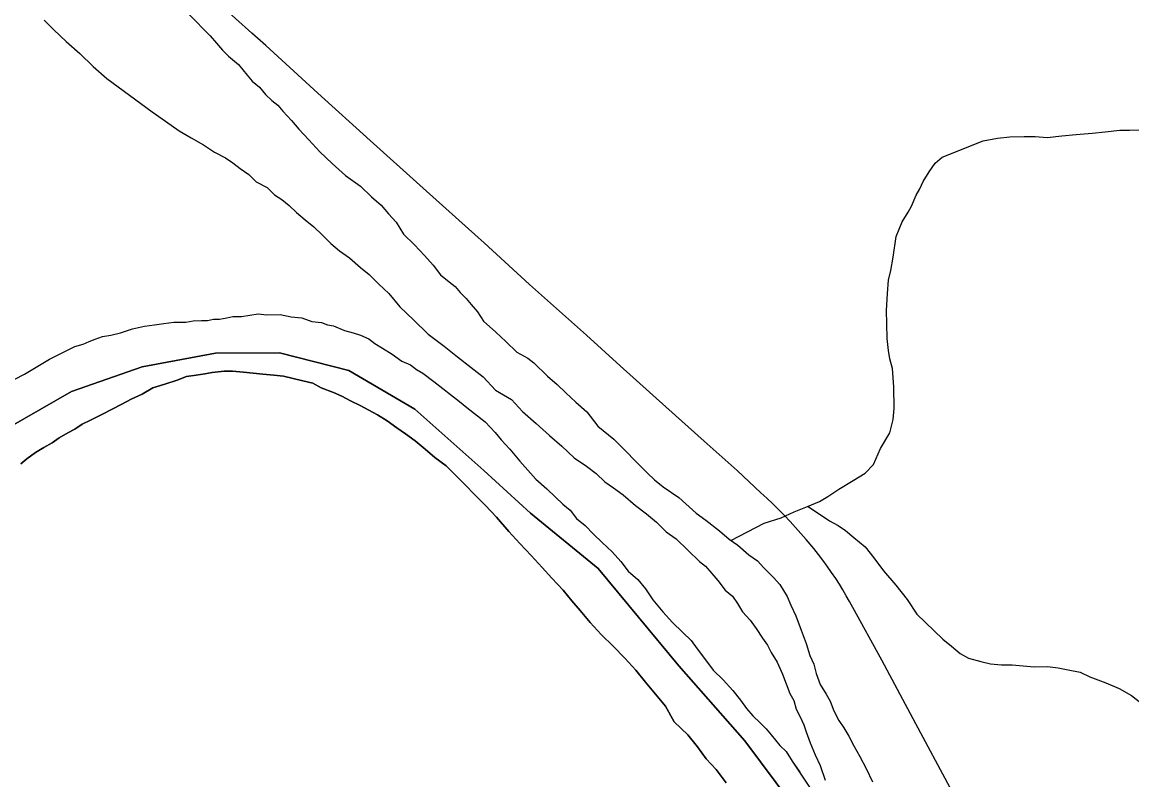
# Model space of a CAD drawing. Extents: x -59 to 82, y -3 to 49.
# Drawn here: x -10.0049 to -9.6563, y 29.2972 to 29.5353 of the extents above; entities that cross this region are included whole.
import ezdxf

# ---------------------------------------------------------------- set-up
doc = ezdxf.new("R2010")
doc.units = 0
for name, color, linetype in [('GM_X_Corporation', 7, 'Continuous'), ('GM_X_County_Road', 7, 'Continuous'), ('GM_X_Major_River', 7, 'Continuous'), ('GM_X_Minor_River', 7, 'Continuous')]:
    doc.layers.add(name, color=color, linetype=linetype)

msp = doc.modelspace()

# ---------------------------------------------------------------- linework, layer by layer
at = {"layer": 'GM_X_Corporation'}
for points in [[(-9.76306, 29.28969), (-9.77791, 29.30951), (-9.79855, 29.33301), (-9.82389, 29.36364), (-9.84515, 29.38103), (-9.85986, 29.3944), (-9.88153, 29.41369), (-9.90229, 29.42578), (-9.92403, 29.43138), (-9.94413, 29.43131), (-9.96717, 29.427), (-9.98938, 29.41928), (-10.01409, 29.40505)], [(-10.01409, 29.40505), (-9.98938, 29.41928), (-9.96717, 29.427), (-9.94413, 29.43131), (-9.92403, 29.43138), (-9.90229, 29.42578), (-9.88153, 29.41369), (-9.85986, 29.3944), (-9.84515, 29.38103), (-9.82389, 29.36364), (-9.79855, 29.33301), (-9.77791, 29.30951), (-9.76306, 29.28969)]]:
    msp.add_lwpolyline(points, dxfattribs=at)
at = {"layer": 'GM_X_County_Road'}
msp.add_lwpolyline([(-9.71332, 29.2947), (-9.72412, 29.31485), (-9.73486, 29.33484), (-9.74398, 29.35137), (-9.74497, 29.35324), (-9.746, 29.35508), (-9.74707, 29.3569), (-9.74818, 29.35871), (-9.74933, 29.36048), (-9.75063, 29.36241), (-9.75196, 29.36432), (-9.75333, 29.36619), (-9.75475, 29.36804), (-9.7562, 29.36986), (-9.75865, 29.3727), (-9.76111, 29.37553), (-9.76358, 29.37835), (-9.76537, 29.38024), (-9.7672, 29.38209), (-9.76906, 29.3839), (-9.77094, 29.38569), (-9.77286, 29.38743), (-9.78023, 29.39443), (-9.7906, 29.40366), (-9.80263, 29.41445), (-9.81704, 29.42727), (-9.82762, 29.4369), (-9.8455, 29.45287), (-9.85976, 29.46595), (-9.86166, 29.46766), (-9.8789, 29.48314), (-9.89554, 29.49809), (-9.91203, 29.51294), (-9.92833, 29.52793), (-9.93272, 29.53181), (-9.94295, 29.54103)], dxfattribs=at)
at = {"layer": 'GM_X_Major_River'}
for points in [[(-10.00719, 29.42315), (-10.00418, 29.42471), (-10.00154, 29.42627), (-9.99891, 29.42784), (-9.99627, 29.4294), (-9.98834, 29.43332), (-9.98569, 29.43412), (-9.98381, 29.4349), (-9.98192, 29.43569), (-9.97965, 29.43649), (-9.97699, 29.43691), (-9.97396, 29.43771), (-9.97018, 29.43891), (-9.96639, 29.43973), (-9.96335, 29.44015), (-9.96032, 29.44058), (-9.95728, 29.441), (-9.95348, 29.44106), (-9.9512, 29.44147), (-9.94854, 29.44151), (-9.94664, 29.44154), (-9.94475, 29.44195), (-9.94284, 29.44198), (-9.94057, 29.44239), (-9.93867, 29.4428), (-9.93601, 29.44284), (-9.93336, 29.44326), (-9.9307, 29.44368), (-9.92803, 29.44334), (-9.92385, 29.4434), (-9.92042, 29.44269), (-9.91699, 29.44236), (-9.91393, 29.44126), (-9.91088, 29.44092), (-9.90897, 29.44019), (-9.90706, 29.43984), (-9.90361, 29.43837), (-9.90094, 29.43765), (-9.89864, 29.43692), (-9.89596, 29.43582), (-9.89404, 29.43432), (-9.89173, 29.43283), (-9.88866, 29.43098), (-9.88558, 29.42874), (-9.8829, 29.42764), (-9.88097, 29.42614), (-9.87905, 29.42503), (-9.87559, 29.42242), (-9.87366, 29.42092), (-9.86942, 29.41756), (-9.8675, 29.41607), (-9.86519, 29.4142), (-9.85941, 29.40972), (-9.85631, 29.40634), (-9.85437, 29.40409), (-9.85166, 29.40108), (-9.84856, 29.39732), (-9.84352, 29.39169), (-9.84005, 29.3887), (-9.83735, 29.38607), (-9.83503, 29.38382), (-9.83271, 29.38195), (-9.83077, 29.37932), (-9.82807, 29.37708), (-9.82537, 29.37445), (-9.82266, 29.37183), (-9.81957, 29.36883), (-9.81686, 29.36583), (-9.81453, 29.36281), (-9.81144, 29.3602), (-9.80911, 29.35719), (-9.80677, 29.3538), (-9.80367, 29.35004), (-9.80057, 29.34666), (-9.79748, 29.34366), (-9.79477, 29.34104), (-9.79283, 29.3384), (-9.7905, 29.33539), (-9.78778, 29.33163), (-9.78469, 29.32863), (-9.78159, 29.32525), (-9.77926, 29.32224), (-9.77731, 29.3196), (-9.77537, 29.31735), (-9.77306, 29.3151), (-9.77112, 29.31323), (-9.76957, 29.31135), (-9.76685, 29.30796), (-9.76492, 29.30609), (-9.76297, 29.30307), (-9.76063, 29.29968)], [(-10.00719, 29.42315), (-10.00418, 29.42471), (-10.00154, 29.42627), (-9.99891, 29.42784), (-9.99627, 29.4294), (-9.98834, 29.43332), (-9.98569, 29.43412), (-9.98381, 29.4349), (-9.98192, 29.43569), (-9.97965, 29.43649), (-9.97699, 29.43691), (-9.97396, 29.43771), (-9.97018, 29.43891), (-9.96639, 29.43973), (-9.96335, 29.44015), (-9.96032, 29.44058), (-9.95728, 29.441), (-9.95348, 29.44106), (-9.9512, 29.44147), (-9.94854, 29.44151), (-9.94664, 29.44154), (-9.94475, 29.44195), (-9.94284, 29.44198), (-9.94057, 29.44239), (-9.93867, 29.4428), (-9.93601, 29.44284), (-9.93336, 29.44326), (-9.9307, 29.44368), (-9.92803, 29.44334), (-9.92385, 29.4434), (-9.92042, 29.44269), (-9.91699, 29.44236), (-9.91393, 29.44126), (-9.91088, 29.44092), (-9.90897, 29.44019), (-9.90706, 29.43984), (-9.90361, 29.43837), (-9.90094, 29.43765), (-9.89864, 29.43692), (-9.89596, 29.43582), (-9.89404, 29.43432), (-9.89173, 29.43283), (-9.88866, 29.43098), (-9.88558, 29.42874), (-9.8829, 29.42764), (-9.88097, 29.42614), (-9.87905, 29.42503), (-9.87559, 29.42242), (-9.87366, 29.42092), (-9.86942, 29.41756), (-9.8675, 29.41607), (-9.86519, 29.4142), (-9.85941, 29.40972), (-9.85631, 29.40634), (-9.85437, 29.40409), (-9.85166, 29.40108), (-9.84856, 29.39732), (-9.84352, 29.39169), (-9.84005, 29.3887), (-9.83735, 29.38607), (-9.83503, 29.38382), (-9.83271, 29.38195), (-9.83077, 29.37932), (-9.82807, 29.37708), (-9.82537, 29.37445), (-9.82266, 29.37183), (-9.81957, 29.36883), (-9.81686, 29.36583), (-9.81453, 29.36281), (-9.81144, 29.3602), (-9.80911, 29.35719), (-9.80677, 29.3538), (-9.80367, 29.35004), (-9.80057, 29.34666), (-9.79748, 29.34366), (-9.79477, 29.34104), (-9.79283, 29.3384), (-9.7905, 29.33539), (-9.78778, 29.33163), (-9.78469, 29.32863), (-9.78159, 29.32525), (-9.77926, 29.32224), (-9.77731, 29.3196), (-9.77537, 29.31735), (-9.77306, 29.3151), (-9.77112, 29.31323), (-9.76957, 29.31135), (-9.76685, 29.30796), (-9.76492, 29.30609), (-9.76297, 29.30307), (-9.75171, 29.28612)], [(-10.00524, 29.39654), (-10.00337, 29.39809), (-10.00073, 29.40003), (-9.9981, 29.40159), (-9.99546, 29.40315), (-9.9932, 29.40471), (-9.99057, 29.40627), (-9.9883, 29.40744), (-9.98605, 29.409), (-9.98341, 29.41018), (-9.97963, 29.41214), (-9.97662, 29.4137), (-9.9736, 29.41527), (-9.97058, 29.41684), (-9.96718, 29.41841), (-9.96379, 29.42036), (-9.96001, 29.42156), (-9.95623, 29.42275), (-9.9532, 29.42394), (-9.95017, 29.42437), (-9.94751, 29.42478), (-9.94523, 29.4252)], [(-9.94523, 29.4252), (-9.94751, 29.42478), (-9.95017, 29.42437), (-9.9532, 29.42394), (-9.95623, 29.42275), (-9.96001, 29.42156), (-9.96379, 29.42036), (-9.96718, 29.41841), (-9.97058, 29.41684), (-9.9736, 29.41527), (-9.97662, 29.4137), (-9.97963, 29.41214), (-9.98341, 29.41018), (-9.98605, 29.409), (-9.9883, 29.40744), (-9.99057, 29.40627), (-9.9932, 29.40471), (-9.99546, 29.40315), (-9.9981, 29.40159), (-10.00073, 29.40003), (-10.00337, 29.39809), (-10.00524, 29.39654)], [(-9.94523, 29.4252), (-9.94144, 29.42563), (-9.93878, 29.42567), (-9.93535, 29.42535), (-9.9323, 29.42501), (-9.92925, 29.42467), (-9.92582, 29.42434), (-9.92277, 29.42401), (-9.91972, 29.42329), (-9.91667, 29.42258), (-9.91361, 29.42186), (-9.91093, 29.42038), (-9.9071, 29.41891), (-9.90442, 29.41781), (-9.90173, 29.41633), (-9.89867, 29.41485), (-9.89598, 29.41337), (-9.89329, 29.41188), (-9.89022, 29.41002), (-9.88714, 29.40779), (-9.88445, 29.40593), (-9.88137, 29.40369), (-9.87828, 29.40107), (-9.8752, 29.39845), (-9.87173, 29.39584), (-9.86903, 29.39322), (-9.85936, 29.38346), (-9.85588, 29.37971), (-9.852, 29.3752), (-9.84852, 29.37145), (-9.84503, 29.3677), (-9.84155, 29.36394), (-9.83845, 29.36056), (-9.83497, 29.35681), (-9.83225, 29.35342), (-9.82954, 29.35042), (-9.82644, 29.34666), (-9.82295, 29.34291), (-9.81909, 29.33916), (-9.8156, 29.3354), (-9.81212, 29.33165), (-9.80902, 29.32789), (-9.80591, 29.32413), (-9.80281, 29.32037), (-9.80006, 29.31547), (-9.79582, 29.31134), (-9.79271, 29.30758), (-9.78999, 29.30382), (-9.78689, 29.30044), (-9.78378, 29.2963)], [(-9.78378, 29.2963), (-9.78689, 29.30044), (-9.78999, 29.30382), (-9.79271, 29.30758), (-9.79582, 29.31134), (-9.80006, 29.31547), (-9.80281, 29.32037), (-9.80591, 29.32413), (-9.80902, 29.32789), (-9.81212, 29.33165), (-9.8156, 29.3354), (-9.81909, 29.33916), (-9.82295, 29.34291), (-9.82644, 29.34666), (-9.82954, 29.35042), (-9.83225, 29.35342), (-9.83497, 29.35681), (-9.83845, 29.36056), (-9.84155, 29.36394), (-9.84503, 29.3677), (-9.84852, 29.37145), (-9.852, 29.3752), (-9.85588, 29.37971), (-9.85936, 29.38346), (-9.86903, 29.39322), (-9.87173, 29.39584), (-9.8752, 29.39845), (-9.87828, 29.40107), (-9.88137, 29.40369), (-9.88445, 29.40593), (-9.88714, 29.40779), (-9.89022, 29.41002), (-9.89329, 29.41188), (-9.89598, 29.41337), (-9.89867, 29.41485), (-9.90173, 29.41633), (-9.90442, 29.41781), (-9.9071, 29.41891), (-9.91093, 29.42038), (-9.91361, 29.42186), (-9.91667, 29.42258), (-9.91972, 29.42329), (-9.92277, 29.42401), (-9.92582, 29.42434), (-9.92925, 29.42467), (-9.9323, 29.42501), (-9.93535, 29.42535), (-9.93878, 29.42567), (-9.94144, 29.42563), (-9.94523, 29.4252)]]:
    msp.add_lwpolyline(points, dxfattribs=at)
at = {"layer": 'GM_X_Minor_River'}
for points in [[(-9.95239, 29.53772), (-9.94581, 29.53097), (-9.94387, 29.52872), (-9.94194, 29.52646), (-9.94001, 29.52459), (-9.93692, 29.52197), (-9.9342, 29.51858), (-9.93265, 29.5167), (-9.93034, 29.51484), (-9.9284, 29.51258), (-9.92647, 29.51071), (-9.92454, 29.50921), (-9.92299, 29.50733), (-9.92028, 29.50433), (-9.91795, 29.5017), (-9.91486, 29.49832), (-9.91137, 29.49457), (-9.90751, 29.49082), (-9.90326, 29.48708), (-9.89864, 29.48372), (-9.89517, 29.48035), (-9.89208, 29.47773), (-9.88976, 29.4751), (-9.88743, 29.47247), (-9.88509, 29.4687), (-9.88161, 29.46533), (-9.87851, 29.46195), (-9.8758, 29.45894), (-9.87347, 29.45593), (-9.87077, 29.45369), (-9.86885, 29.4522), (-9.86729, 29.45032), (-9.86536, 29.44844), (-9.86381, 29.44656), (-9.86187, 29.44431), (-9.85992, 29.44129), (-9.85606, 29.43792), (-9.85297, 29.43493), (-9.84949, 29.43155), (-9.84604, 29.4297), (-9.84412, 29.42821), (-9.83987, 29.42409)], [(-9.998, 29.53591), (-9.99491, 29.53291), (-9.99104, 29.52916), (-9.9868, 29.52542), (-9.98255, 29.5213), (-9.9783, 29.51756), (-9.96406, 29.50711), (-9.95983, 29.50413), (-9.9556, 29.50115), (-9.95176, 29.49892), (-9.94792, 29.49669), (-9.94446, 29.49446), (-9.94101, 29.49261), (-9.9387, 29.49112), (-9.93639, 29.48925), (-9.93369, 29.48739), (-9.93138, 29.48514), (-9.92792, 29.48329), (-9.9256, 29.48104), (-9.9233, 29.47955), (-9.92099, 29.47768), (-9.91867, 29.47544), (-9.91597, 29.47319), (-9.91327, 29.47095), (-9.91057, 29.46833), (-9.90786, 29.4657), (-9.90516, 29.46346), (-9.90208, 29.46122), (-9.89861, 29.45823), (-9.89591, 29.45598), (-9.89282, 29.45299), (-9.88973, 29.44999), (-9.88624, 29.44585), (-9.88199, 29.44173), (-9.87735, 29.43723), (-9.87235, 29.4335), (-9.86811, 29.43014), (-9.86387, 29.42677), (-9.86002, 29.42379), (-9.85615, 29.41966), (-9.85116, 29.41669), (-9.84767, 29.41293), (-9.84343, 29.40919), (-9.83918, 29.40545), (-9.83532, 29.40208), (-9.83146, 29.39834), (-9.82761, 29.39573)], [(-9.78222, 29.37243), (-9.7718, 29.3779), (-9.7665, 29.3795), (-9.76234, 29.38147), (-9.75819, 29.38305), (-9.75441, 29.38463), (-9.75177, 29.38619), (-9.74839, 29.38852), (-9.74387, 29.39125), (-9.7401, 29.39359), (-9.73748, 29.39629), (-9.73528, 29.40127), (-9.73232, 29.40626), (-9.73125, 29.41046), (-9.73092, 29.41389), (-9.73103, 29.42074), (-9.73151, 29.42644), (-9.73232, 29.42947), (-9.73274, 29.43213), (-9.73318, 29.43593), (-9.73326, 29.44049), (-9.73333, 29.44468), (-9.73303, 29.45001), (-9.73272, 29.4542), (-9.73201, 29.45725), (-9.73132, 29.46145), (-9.73028, 29.46793), (-9.72845, 29.47252), (-9.7266, 29.4756), (-9.72549, 29.47751), (-9.72403, 29.48096), (-9.72292, 29.48288), (-9.72181, 29.48518), (-9.71996, 29.48825), (-9.7181, 29.49094), (-9.71585, 29.49288), (-9.70301, 29.49801), (-9.69845, 29.49884), (-9.69466, 29.49928), (-9.69009, 29.49934), (-9.68667, 29.49939), (-9.68287, 29.49907), (-9.67831, 29.49952), (-9.67375, 29.49996), (-9.66881, 29.50042), (-9.66464, 29.50086), (-9.66008, 29.50131), (-9.65704, 29.50135), (-9.65324, 29.50141)], [(-9.83987, 29.42409), (-9.83678, 29.42147), (-9.83407, 29.41884), (-9.83098, 29.41584), (-9.82751, 29.41285), (-9.82402, 29.40834), (-9.819, 29.40422), (-9.80856, 29.39372), (-9.80625, 29.39148), (-9.80355, 29.38923), (-9.79855, 29.38588), (-9.79314, 29.38102), (-9.79007, 29.37877), (-9.78583, 29.37541), (-9.78274, 29.3728), (-9.78005, 29.37093), (-9.77658, 29.36794), (-9.77388, 29.36608), (-9.77195, 29.36382), (-9.76886, 29.36082), (-9.76692, 29.35857), (-9.76457, 29.3548), (-9.76339, 29.35215), (-9.76181, 29.34875), (-9.76022, 29.34421), (-9.75863, 29.34005), (-9.75743, 29.33626), (-9.75624, 29.33361), (-9.75543, 29.33058), (-9.75424, 29.32717), (-9.75229, 29.32416), (-9.75111, 29.32189), (-9.74992, 29.31887), (-9.74835, 29.31585), (-9.74679, 29.31359), (-9.74522, 29.31094), (-9.74365, 29.30792), (-9.7417, 29.30453), (-9.73973, 29.30075), (-9.73777, 29.2966)], [(-9.82761, 29.39573), (-9.82453, 29.39349), (-9.82183, 29.39087), (-9.81914, 29.389), (-9.81606, 29.38677), (-9.8122, 29.3834), (-9.80873, 29.38078), (-9.80565, 29.37817), (-9.80256, 29.37517), (-9.79948, 29.37293), (-9.79214, 29.36581), (-9.79021, 29.36431), (-9.78827, 29.36206), (-9.78633, 29.35981), (-9.784, 29.3568), (-9.78169, 29.35493), (-9.78013, 29.35267), (-9.77857, 29.35003), (-9.77624, 29.3474), (-9.7743, 29.34476), (-9.77235, 29.34175), (-9.77079, 29.33949), (-9.76961, 29.33722), (-9.76766, 29.3342), (-9.76608, 29.33042), (-9.76489, 29.3274), (-9.7637, 29.32437), (-9.76252, 29.3221), (-9.76172, 29.31945), (-9.76054, 29.31719), (-9.75936, 29.31454), (-9.75856, 29.31227), (-9.75736, 29.30886), (-9.75578, 29.30508), (-9.7542, 29.30168), (-9.75261, 29.29714)], [(-9.75801, 29.38313), (-9.75127, 29.37859)], [(-9.75123, 29.37856), (-9.74858, 29.3771), (-9.74628, 29.37561), (-9.74358, 29.37337), (-9.74011, 29.37038), (-9.73739, 29.36699), (-9.73428, 29.36285), (-9.7304, 29.35835), (-9.72691, 29.35383), (-9.72379, 29.34931), (-9.71567, 29.34144), (-9.71298, 29.3392), (-9.71027, 29.33695), (-9.70759, 29.33547), (-9.70377, 29.33438), (-9.70071, 29.33367), (-9.69729, 29.33334), (-9.69386, 29.33339), (-9.69044, 29.33306), (-9.68701, 29.33273), (-9.68282, 29.33279), (-9.6794, 29.33246), (-9.67634, 29.33174), (-9.67253, 29.33104), (-9.66946, 29.32956), (-9.66448, 29.32773), (-9.66027, 29.32589), (-9.65643, 29.32367), (-9.65258, 29.32068)]]:
    msp.add_lwpolyline(points, dxfattribs=at)

doc.saveas('drawing.dxf')
